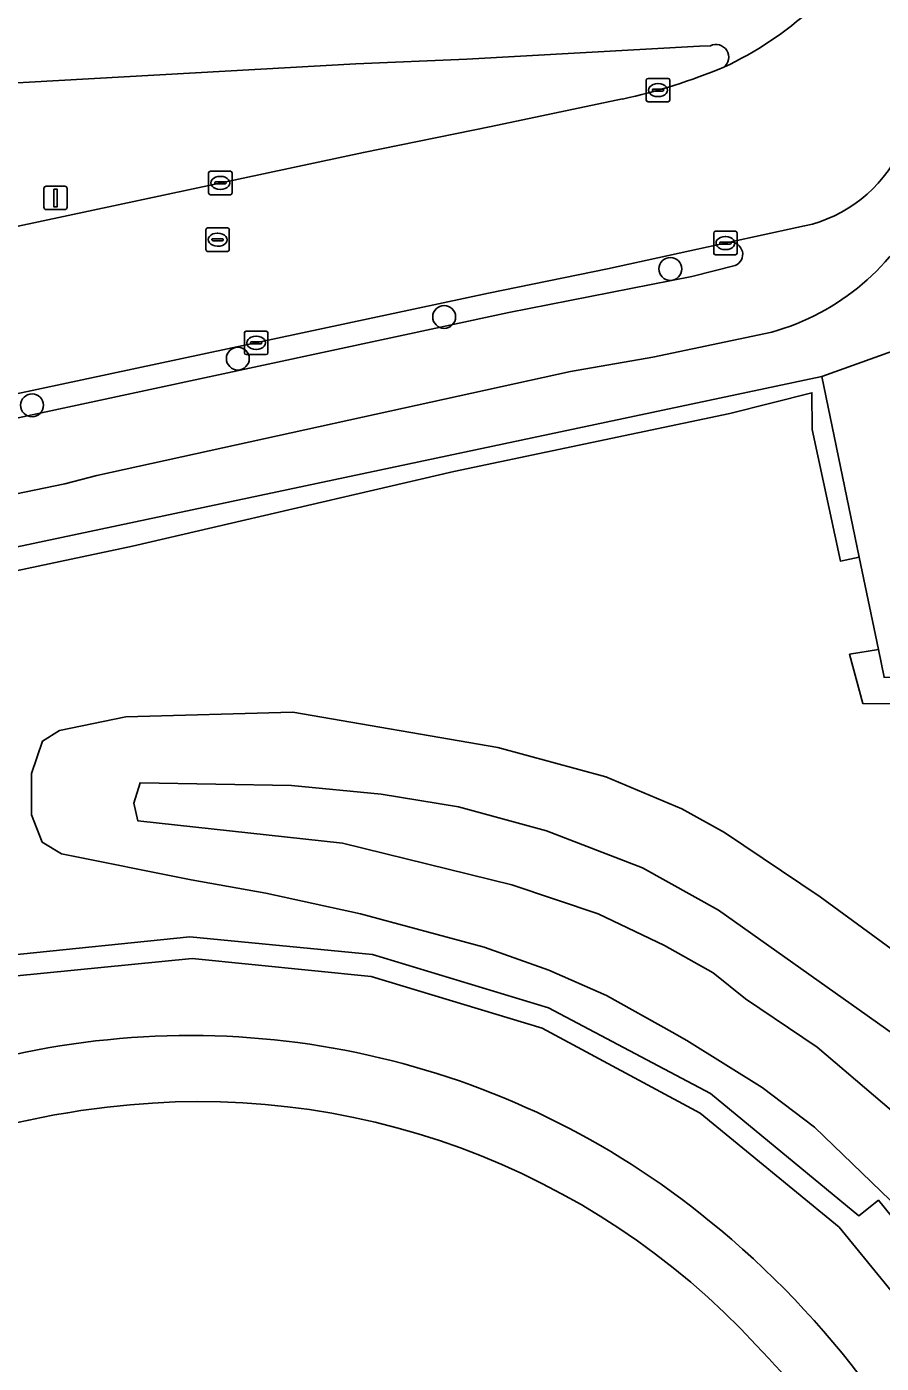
# Model space of a CAD drawing. Extents: x 160203 to 161530, y 379528 to 381797.
# Drawn here: x 160948 to 160984.5, y 380759.6 to 380816.7 of the extents above; entities that cross this region are included whole.
import ezdxf

# ---------------------------------------------------------------- set-up
doc = ezdxf.new("R2010")
doc.units = 0
for name, color, linetype in [('IMGEO_Berm_groen', 7, 'Continuous'), ('IMGEO_Boom', 7, 'Continuous'), ('IMGEO_Fietspad_open', 7, 'Continuous'), ('IMGEO_Groenvoorziening', 7, 'Continuous'), ('IMGEO_Haag', 7, 'Continuous'), ('IMGEO_Hek', 7, 'Continuous'), ('IMGEO_Kolk', 7, 'Continuous'), ('IMGEO_Lichtmast', 7, 'Continuous'), ('IMGEO_Pand', 7, 'Continuous'), ('IMGEO_Rijbaan_lokaal_gesloten', 7, 'Continuous'), ('IMGEO_Rioolput', 7, 'Continuous'), ('IMGEO_Terreindeel_gesloten', 7, 'Continuous'), ('IMGEO_Voetpad_open', 7, 'Continuous')]:
    doc.layers.add(name, color=color, linetype=linetype)

msp = doc.modelspace()

# ---------------------------------------------------------------- linework, layer by layer
at = {"layer": 'IMGEO_Berm_groen'}
for points in [[(160977.212, 380815.848), (160976.742, 380815.837), (160966.813, 380815.275), (160962.063, 380815.077), (160946.576, 380814.217)], [(160962.393, 380811.294), (160967.844, 380812.403), (160973.459, 380813.577)], [(160853.823, 380788.153), (160868.994, 380791.387), (160962.393, 380811.294)], [(160978.03, 380807.467), (160972.81, 380806.33), (160967.738, 380805.281), (160872.514, 380784.988), (160872.747, 380783.9), (160968.598, 380804.459)], [(160968.598, 380804.459), (160976.415, 380806), (160978.27, 380806.464)]]:
    msp.add_lwpolyline(points, dxfattribs=at)
for centre, radius, start, end in [((160977.453, 380815.363), 0.541, 307.1421, 116.463), ((160968.056, 380838.374), 25.379, 282.2921, 292.5291), ((160978.069, 380806.946), 0.522, 292.6219, 94.2918)]:
    msp.add_arc(centre, radius, start, end, dxfattribs=at)
at = {"layer": 'IMGEO_Boom'}
for centre in [(160975.503, 380806.323), (160965.839, 380804.273), (160957.025, 380802.494), (160948.237, 380800.499)]:
    msp.add_circle(centre, 0.489, dxfattribs=at)
at = {"layer": 'IMGEO_Fietspad_open'}
for points in [[(160946.576, 380814.217), (160962.063, 380815.077), (160966.813, 380815.275), (160976.742, 380815.837), (160977.212, 380815.848)], [(160980.903, 380808.092), (160978.03, 380807.467)], [(160978.27, 380806.464), (160976.415, 380806), (160968.598, 380804.459), (160872.747, 380783.9), (160862.114, 380781.662), (160856.442, 380780.46)], [(160929.518, 380792.803), (160931.879, 380793.349), (160933.936, 380793.755), (160936.639, 380794.352), (160938.378, 380794.657), (160940.549, 380795.165), (160943.393, 380795.825), (160945.436, 380796.333), (160947.506, 380796.701), (160949.638, 380797.145), (160950.996, 380797.501), (160971.239, 380801.937), (160974.752, 380802.553), (160979.833, 380803.627)]]:
    msp.add_lwpolyline(points, dxfattribs=at)
for centre, radius, start, end in [((160971.243, 380828.847), 15.374, 295.1632, 328.9048), ((160977.453, 380815.363), 0.541, 307.1421, 116.463), ((160979.95, 380813.982), 5.967, 279.1891, 330.9607), ((160977.093, 380813.482), 10.228, 285.5374, 334.9573), ((160978.069, 380806.946), 0.522, 292.6219, 94.2918)]:
    msp.add_arc(centre, radius, start, end, dxfattribs=at)
at = {"layer": 'IMGEO_Groenvoorziening'}
for points in [[(160898.011, 380750.946), (160902.722, 380750.865), (160902.791, 380751.765), (160899.115, 380751.765), (160898.983, 380761.45), (160898.69, 380783.066), (160932.839, 380790.308), (160952.53, 380794.484), (160966.254, 380797.667), (160978.035, 380800.148), (160981.545, 380801.036), (160981.566, 380799.472), (160982.767, 380793.847), (160983.572, 380794.021), (160981.979, 380801.73), (160921.845, 380789.002), (160897.464, 380783.841), (160897.497, 380781.89), (160897.729, 380768.163), (160898.011, 380753.96)], [(160994.77, 380788.817), (160984.633, 380788.887), (160984.388, 380790.072), (160983.154, 380789.868), (160983.722, 380787.766), (160994.322, 380787.754)]]:
    msp.add_lwpolyline(points, close=True, dxfattribs=at)
for points in [[(161007.13, 380750.108), (161005.629, 380757.747), (161002.579, 380763.966), (160990.678, 380779.107), (160994.322, 380787.754), (160983.722, 380787.766), (160983.154, 380789.868), (160984.388, 380790.072), (160983.572, 380794.021), (160982.767, 380793.847), (160981.566, 380799.472), (160981.545, 380801.036), (160978.035, 380800.148), (160966.254, 380797.667), (160952.53, 380794.484), (160932.839, 380790.308), (160933.337, 380783.757), (160912.004, 380766.626)], [(160986.515, 380764.997), (160981.653, 380769.682), (160979.419, 380771.371), (160976.207, 380773.377), (160975.576, 380773.73), (160972.78, 380775.294), (160970.304, 380776.373), (160967.55, 380777.364), (160962.269, 380778.786), (160958.219, 380779.674), (160955.033, 380780.237), (160949.486, 380781.35), (160948.661, 380781.846), (160948.216, 380783.014), (160948.216, 380784.779), (160948.686, 380786.162), (160949.41, 380786.607), (160952.24, 380787.191), (160959.375, 380787.394), (160968.133, 380785.883), (160972.741, 380784.639), (160975.991, 380783.268), (160977.819, 380782.252), (160981.907, 380779.509), (160986.895, 380775.853)], [(160986.895, 380775.853), (160981.907, 380779.509), (160977.819, 380782.252), (160975.991, 380783.268), (160972.741, 380784.639), (160968.133, 380785.883), (160959.375, 380787.394), (160952.24, 380787.191), (160949.41, 380786.607), (160948.686, 380786.162), (160948.216, 380784.779), (160948.216, 380783.014), (160948.661, 380781.846), (160949.486, 380781.35), (160955.033, 380780.237), (160958.219, 380779.674), (160962.269, 380778.786), (160967.55, 380777.364), (160970.304, 380776.373), (160972.78, 380775.294), (160975.576, 380773.73), (160976.207, 380773.377), (160979.419, 380771.371), (160981.653, 380769.682), (160986.515, 380764.997)], [(160986.972, 380768.666), (160981.767, 380773.097), (160978.708, 380775.154), (160977.337, 380776.259), (160975.255, 380777.44), (160972.411, 380778.786), (160968.73, 380780.03), (160961.494, 380781.807), (160952.748, 380782.76), (160952.583, 380783.509), (160952.85, 380784.385), (160959.311, 380784.258), (160963.145, 380783.89), (160966.445, 380783.356), (160970.215, 380782.328), (160974.316, 380780.754), (160977.565, 380778.938), (160985.372, 380773.402)], [(160985.372, 380773.402), (160977.565, 380778.938), (160974.316, 380780.754), (160970.215, 380782.328), (160966.445, 380783.356), (160963.145, 380783.89), (160959.311, 380784.258), (160952.85, 380784.385), (160952.583, 380783.509), (160952.748, 380782.76), (160961.494, 380781.807), (160968.73, 380780.03), (160972.411, 380778.786), (160975.255, 380777.44), (160977.337, 380776.259), (160978.708, 380775.154), (160981.767, 380773.097), (160986.972, 380768.666)], [(160918.088, 380752.958), (160921.971, 380760.385), (160921.195, 380761.015), (160925.671, 380766.502), (160926.481, 380765.881), (160932.834, 380771.082), (160939.693, 380774.727), (160947.186, 380777), (160954.981, 380777.802), (160962.78, 380777.042), (160970.297, 380774.771), (160977.211, 380771.114), (160983.557, 380765.895), (160984.39, 380766.554), (160988.911, 380760.987), (160988.128, 380760.336), (160992.029, 380753.054)]]:
    msp.add_lwpolyline(points, dxfattribs=at)
at = {"layer": 'IMGEO_Haag'}
for points in [[(160898.011, 380750.946), (160902.722, 380750.865), (160902.791, 380751.765), (160899.115, 380751.765), (160898.983, 380761.45), (160898.69, 380783.066), (160932.839, 380790.308), (160952.53, 380794.484), (160966.254, 380797.667), (160978.035, 380800.148), (160981.545, 380801.036), (160981.566, 380799.472), (160982.767, 380793.847), (160983.572, 380794.021), (160981.979, 380801.73), (160921.845, 380789.002), (160897.464, 380783.841), (160897.497, 380781.89), (160897.729, 380768.163), (160898.011, 380753.96)], [(160994.77, 380788.817), (160984.633, 380788.887), (160984.388, 380790.072), (160983.154, 380789.868), (160983.722, 380787.766), (160994.322, 380787.754)]]:
    msp.add_lwpolyline(points, close=True, dxfattribs=at)
at = {"layer": 'IMGEO_Hek'}
msp.add_lwpolyline([(160988.013, 380803.888), (160981.979, 380801.73)], dxfattribs=at)
at = {"layer": 'IMGEO_Kolk'}
for p, q in [((160974.474, 380813.532), (160974.474, 380814.384)), ((160974.549, 380814.458), (160975.401, 380814.458)), ((160974.962, 380814.238), (160974.987, 380814.238)), ((160975.475, 380814.384), (160975.475, 380813.532)), ((160974.733, 380813.952), (160974.733, 380813.964)), ((160975.171, 380813.915), (160974.773, 380813.915)), ((160974.776, 380814.001), (160975.174, 380814.001)), ((160974.985, 380813.678), (160974.96, 380813.678)), ((160975.217, 380813.964), (160975.217, 380813.952)), ((160975.401, 380813.458), (160974.549, 380813.458)), ((160955.778, 380809.566), (160955.778, 380810.418)), ((160955.853, 380810.492), (160956.705, 380810.492)), ((160956.266, 380810.272), (160956.291, 380810.272)), ((160956.779, 380810.418), (160956.779, 380809.566)), ((160956.705, 380809.492), (160955.853, 380809.492)), ((160956.037, 380809.986), (160956.037, 380809.998)), ((160956.475, 380809.949), (160956.077, 380809.949)), ((160956.08, 380810.035), (160956.478, 380810.035)), ((160956.289, 380809.712), (160956.264, 380809.712)), ((160956.521, 380809.998), (160956.521, 380809.986)), ((160977.352, 380807.001), (160977.352, 380807.853)), ((160977.427, 380807.927), (160978.279, 380807.927)), ((160978.353, 380807.853), (160978.353, 380807.001)), ((160977.611, 380807.421), (160977.611, 380807.433)), ((160978.049, 380807.384), (160977.651, 380807.384)), ((160977.654, 380807.47), (160978.052, 380807.47)), ((160977.84, 380807.707), (160977.865, 380807.707)), ((160978.095, 380807.433), (160978.095, 380807.421)), ((160978.279, 380806.927), (160977.427, 380806.927)), ((160977.863, 380807.147), (160977.838, 380807.147)), ((160957.307, 380802.738), (160957.307, 380803.59)), ((160957.382, 380803.664), (160958.234, 380803.664)), ((160957.609, 380803.207), (160958.007, 380803.207)), ((160957.795, 380803.444), (160957.82, 380803.444)), ((160958.308, 380803.59), (160958.308, 380802.738)), ((160958.234, 380802.664), (160957.382, 380802.664)), ((160957.566, 380803.158), (160957.566, 380803.17)), ((160958.004, 380803.121), (160957.606, 380803.121)), ((160957.818, 380802.884), (160957.793, 380802.884)), ((160958.05, 380803.17), (160958.05, 380803.158))]:
    msp.add_line(p, q, dxfattribs=at)
for points in [[(160974.474, 380813.532), (160974.474, 380814.384)], [(160974.549, 380814.458), (160975.401, 380814.458)], [(160975.475, 380814.384), (160975.475, 380813.532)], [(160975.401, 380813.458), (160974.549, 380813.458)], [(160955.778, 380809.566), (160955.778, 380810.418)], [(160955.853, 380810.492), (160956.705, 380810.492)], [(160956.779, 380810.418), (160956.779, 380809.566)], [(160956.705, 380809.492), (160955.853, 380809.492)], [(160977.352, 380807.001), (160977.352, 380807.853)], [(160977.427, 380807.927), (160978.279, 380807.927)], [(160978.353, 380807.853), (160978.353, 380807.001)], [(160978.279, 380806.927), (160977.427, 380806.927)], [(160957.307, 380802.738), (160957.307, 380803.59)], [(160957.382, 380803.664), (160958.234, 380803.664)], [(160958.308, 380803.59), (160958.308, 380802.738)], [(160958.234, 380802.664), (160957.382, 380802.664)]]:
    msp.add_lwpolyline(points, dxfattribs=at)
for centre, radius, start, end in [((160974.551, 380814.382), 0.0765, 91.552, 178.448), ((160974.551, 380814.382), 0.0765, 91.552, 178.448), ((160975.399, 380814.382), 0.0765, 1.552, 88.448), ((160975.399, 380814.382), 0.0765, 1.552, 88.448), ((160974.551, 380813.534), 0.0765, 181.552, 268.448), ((160974.551, 380813.534), 0.0765, 181.552, 268.448), ((160974.773, 380813.961), 0.0403, 85.8775, 175.7526), ((160974.77, 380813.951), 0.0366, 178.938, 274.7102), ((160975.174, 380813.958), 0.043, 264.8664, 352.4533), ((160975.178, 380813.963), 0.0386, 1.7309, 96.639), ((160975.399, 380813.534), 0.0765, 271.552, 358.448), ((160975.399, 380813.534), 0.0765, 271.552, 358.448), ((160955.855, 380810.416), 0.0765, 91.552, 178.448), ((160955.855, 380810.416), 0.0765, 91.552, 178.448), ((160956.703, 380810.416), 0.0765, 1.552, 88.448), ((160956.703, 380810.416), 0.0765, 1.552, 88.448), ((160955.855, 380809.568), 0.0765, 181.552, 268.448), ((160955.855, 380809.568), 0.0765, 181.552, 268.448), ((160956.077, 380809.995), 0.0403, 85.8775, 175.7526), ((160956.074, 380809.985), 0.0366, 178.938, 274.7102), ((160956.478, 380809.992), 0.043, 264.8664, 352.4533), ((160956.482, 380809.997), 0.0386, 1.7309, 96.639), ((160956.703, 380809.568), 0.0765, 271.552, 358.448), ((160956.703, 380809.568), 0.0765, 271.552, 358.448), ((160977.429, 380807.851), 0.0765, 91.552, 178.448), ((160977.429, 380807.851), 0.0765, 91.552, 178.448), ((160978.277, 380807.851), 0.0765, 1.552, 88.448), ((160978.277, 380807.851), 0.0765, 1.552, 88.448), ((160977.651, 380807.43), 0.0403, 85.8775, 175.7526), ((160977.648, 380807.42), 0.0366, 178.938, 274.7102), ((160978.052, 380807.427), 0.043, 264.8664, 352.4533), ((160978.056, 380807.432), 0.0386, 1.7309, 96.639), ((160977.429, 380807.003), 0.0765, 181.552, 268.448), ((160977.429, 380807.003), 0.0765, 181.552, 268.448), ((160978.277, 380807.003), 0.0765, 271.552, 358.448), ((160978.277, 380807.003), 0.0765, 271.552, 358.448), ((160957.384, 380803.588), 0.0765, 91.552, 178.448), ((160957.384, 380803.588), 0.0765, 91.552, 178.448), ((160957.606, 380803.167), 0.0403, 85.8775, 175.7526), ((160958.011, 380803.169), 0.0386, 1.7309, 96.639), ((160958.232, 380803.588), 0.0765, 1.552, 88.448), ((160958.232, 380803.588), 0.0765, 1.552, 88.448), ((160957.384, 380802.74), 0.0765, 181.552, 268.448), ((160957.384, 380802.74), 0.0765, 181.552, 268.448), ((160957.603, 380803.157), 0.0366, 178.938, 274.7102), ((160958.007, 380803.164), 0.043, 264.8664, 352.4533), ((160958.232, 380802.74), 0.0765, 271.552, 358.448), ((160958.232, 380802.74), 0.0765, 271.552, 358.448)]:
    msp.add_arc(centre, radius, start, end, dxfattribs=at)
for centre, major_axis, ratio, start_param, end_param in [((160974.961, 380813.958), (-0.387, 0.002), 0.722429, 4.712389, 7.853982), ((160974.986, 380813.958), (-0.39, 0.002), 0.717154, 1.570796, 4.712389), ((160956.265, 380809.992), (-0.387, 0.002), 0.722429, 4.712389, 7.853982), ((160956.29, 380809.992), (-0.39, 0.002), 0.717154, 1.570796, 4.712389), ((160977.839, 380807.427), (-0.387, 0.002), 0.722429, 4.712389, 7.853982), ((160977.864, 380807.427), (-0.39, 0.002), 0.717154, 1.570796, 4.712389), ((160957.794, 380803.164), (-0.387, 0.002), 0.722429, 4.712389, 7.853982), ((160957.819, 380803.164), (-0.39, 0.002), 0.717154, 1.570796, 4.712389)]:
    msp.add_ellipse(centre, major_axis=major_axis, ratio=ratio, start_param=start_param, end_param=end_param, dxfattribs=at)
at = {"layer": 'IMGEO_Lichtmast'}
for p, q in [((160948.742, 380808.952), (160948.742, 380809.752)), ((160948.742, 380809.752), (160948.742, 380808.952)), ((160948.842, 380809.852), (160949.632, 380809.852)), ((160949.632, 380809.852), (160948.842, 380809.852)), ((160949.732, 380809.752), (160949.732, 380808.952)), ((160949.732, 380808.952), (160949.732, 380809.752)), ((160949.632, 380808.852), (160948.842, 380808.852)), ((160948.842, 380808.852), (160949.632, 380808.852))]:
    msp.add_line(p, q, dxfattribs=at)
msp.add_lwpolyline([(160949.162, 380809.727), (160949.312, 380809.727), (160949.312, 380808.977), (160949.162, 380808.977), (160949.162, 380809.727)], dxfattribs=at)
for centre, start, end in [((160948.842, 380809.752), 90, 180), ((160948.842, 380809.752), 90, 180), ((160949.632, 380809.752), 0, 90), ((160949.632, 380809.752), 360, 90), ((160948.842, 380808.952), 180, 270), ((160948.842, 380808.952), 180, 270), ((160949.632, 380808.952), 270, 0), ((160949.632, 380808.952), 270, 0)]:
    msp.add_arc(centre, 0.1, start, end, dxfattribs=at)
at = {"layer": 'IMGEO_Pand'}
msp.add_lwpolyline([(160994.04, 380631.809), (160994.099, 380699.851), (160994.122, 380722.632), (160994.123, 380730.154), (160994.113, 380737.752), (160993.389, 380745.384), (160991.989, 380750), (160991.17, 380752.701), (160987.544, 380759.494), (160982.71, 380765.41), (160976.773, 380770.281), (160970.027, 380773.9), (160962.72, 380776.112), (160955.074, 380776.882), (160947.441, 380776.119), (160940.107, 380773.915), (160933.335, 380770.303), (160927.387, 380765.418), (160922.574, 380759.55), (160918.998, 380752.751), (160918.433, 380750.903), (160918.157, 380750)], dxfattribs=at)
for centre, radius, start, end in [((160954.987, 380738.543), 35.047, 50.7124, 104.2308), ((160952.577, 380735.362), 39.035, 22.0237, 50.9316)]:
    msp.add_arc(centre, radius, start, end, dxfattribs=at)
at = {"layer": 'IMGEO_Rijbaan_lokaal_gesloten'}
for points in [[(160973.459, 380813.577), (160967.844, 380812.403), (160962.393, 380811.294), (160868.994, 380791.387), (160853.823, 380788.153), (160849.023, 380787.038), (160836.261, 380784.329), (160835.746, 380784.22), (160832.445, 380783.527), (160832.003, 380783.58)], [(160828.084, 380775.567), (160828.297, 380775.612), (160833.953, 380776.818), (160835.132, 380777.069), (160836.054, 380777.262), (160842.574, 380778.522), (160848.502, 380779.79), (160856.265, 380781.437), (160857.477, 380781.706), (160861.627, 380782.636), (160872.514, 380784.988), (160967.738, 380805.281), (160972.81, 380806.33), (160978.03, 380807.467), (160980.903, 380808.092)]]:
    msp.add_lwpolyline(points, dxfattribs=at)
for centre, radius, start, end in [((160971.243, 380828.847), 15.374, 295.1632, 328.9048), ((160968.056, 380838.374), 25.379, 282.2921, 292.5291), ((160979.95, 380813.982), 5.967, 279.1891, 330.9607)]:
    msp.add_arc(centre, radius, start, end, dxfattribs=at)
at = {"layer": 'IMGEO_Rioolput'}
for p, q in [((160955.661, 380807.144), (160955.661, 380807.996)), ((160955.736, 380808.07), (160956.588, 380808.07)), ((160956.149, 380807.85), (160956.174, 380807.85)), ((160956.662, 380807.996), (160956.662, 380807.144)), ((160955.92, 380807.564), (160955.92, 380807.576)), ((160956.358, 380807.527), (160955.96, 380807.527)), ((160955.963, 380807.613), (160956.361, 380807.613)), ((160956.172, 380807.29), (160956.147, 380807.29)), ((160956.404, 380807.576), (160956.404, 380807.564)), ((160956.588, 380807.07), (160955.736, 380807.07))]:
    msp.add_line(p, q, dxfattribs=at)
for points in [[(160955.661, 380807.144), (160955.661, 380807.996)], [(160955.736, 380808.07), (160956.588, 380808.07)], [(160956.662, 380807.996), (160956.662, 380807.144)], [(160956.588, 380807.07), (160955.736, 380807.07)]]:
    msp.add_lwpolyline(points, dxfattribs=at)
for centre, radius, start, end in [((160955.738, 380807.994), 0.0765, 91.552, 178.448), ((160955.738, 380807.994), 0.0765, 91.552, 178.448), ((160956.586, 380807.994), 0.0765, 1.552, 88.448), ((160956.586, 380807.994), 0.0765, 1.552, 88.448), ((160955.96, 380807.573), 0.0403, 85.8775, 175.7526), ((160955.957, 380807.563), 0.0366, 178.938, 274.7102), ((160956.361, 380807.57), 0.043, 264.8664, 352.4533), ((160956.365, 380807.575), 0.0386, 1.7309, 96.639), ((160955.738, 380807.146), 0.0765, 181.552, 268.448), ((160955.738, 380807.146), 0.0765, 181.552, 268.448), ((160956.586, 380807.146), 0.0765, 271.552, 358.448), ((160956.586, 380807.146), 0.0765, 271.552, 358.448)]:
    msp.add_arc(centre, radius, start, end, dxfattribs=at)
for centre, major_axis, ratio, start_param, end_param in [((160956.148, 380807.57), (-0.387, 0.002), 0.722429, 4.712389, 7.853982), ((160956.173, 380807.57), (-0.39, 0.002), 0.717154, 1.570796, 4.712389)]:
    msp.add_ellipse(centre, major_axis=major_axis, ratio=ratio, start_param=start_param, end_param=end_param, dxfattribs=at)
at = {"layer": 'IMGEO_Terreindeel_gesloten'}
for centre, radius, start, end in [((160954.987, 380738.543), 35.047, 50.7124, 104.2308), ((160955.391, 380738.391), 32.377, 42.7495, 96.9908), ((160955.391, 380738.391), 32.377, 42.7495, 96.9908), ((160955.111, 380737.57), 33.159, 96.3395, 157.9797), ((160955.111, 380737.57), 33.159, 96.3395, 157.9797), ((160952.577, 380735.362), 39.035, 22.0237, 50.9316), ((160957.246, 380738.805), 30.748, 21.3522, 44.5307), ((160957.246, 380738.805), 30.748, 21.3522, 44.5307)]:
    msp.add_arc(centre, radius, start, end, dxfattribs=at)
at = {"layer": 'IMGEO_Voetpad_open'}
for points in [[(160979.833, 380803.627), (160974.752, 380802.553), (160971.239, 380801.937), (160950.996, 380797.501), (160949.638, 380797.145), (160947.506, 380796.701), (160945.436, 380796.333), (160943.393, 380795.825), (160940.549, 380795.165), (160938.378, 380794.657), (160936.639, 380794.352), (160933.936, 380793.755), (160931.879, 380793.349), (160929.518, 380792.803), (160927.182, 380792.346), (160924.847, 380791.8), (160922.447, 380791.267), (160920.518, 380790.848), (160918.068, 380790.378)], [(160888.317, 380781.905), (160888.428, 380781.929), (160897.464, 380783.841), (160921.845, 380789.002), (160981.979, 380801.73), (160983.572, 380794.021), (160984.388, 380790.072), (160984.633, 380788.887), (160994.77, 380788.817), (160994.617, 380790.532), (160994.52, 380790.952)], [(160992.029, 380753.054), (160988.128, 380760.336), (160988.911, 380760.987), (160984.39, 380766.554), (160983.557, 380765.895), (160977.211, 380771.114), (160970.297, 380774.771), (160962.78, 380777.042), (160954.981, 380777.802), (160947.186, 380777), (160939.693, 380774.727), (160932.834, 380771.082), (160926.481, 380765.881), (160925.671, 380766.502), (160921.195, 380761.015), (160921.971, 380760.385), (160918.088, 380752.958)], [(160918.157, 380750), (160918.433, 380750.903), (160918.998, 380752.751), (160922.574, 380759.55), (160927.387, 380765.418), (160933.335, 380770.303), (160940.107, 380773.915), (160947.441, 380776.119), (160955.074, 380776.882), (160962.72, 380776.112), (160970.027, 380773.9), (160976.773, 380770.281), (160982.71, 380765.41), (160987.544, 380759.494), (160991.17, 380752.701), (160991.989, 380750), (160993.389, 380745.384), (160994.113, 380737.752), (160994.123, 380730.154), (160994.122, 380722.632), (160994.099, 380699.851), (160994.04, 380631.809)]]:
    msp.add_lwpolyline(points, dxfattribs=at)
msp.add_arc((160977.093, 380813.482), 10.228, 285.5374, 334.9573, dxfattribs=at)

doc.saveas('drawing.dxf')
